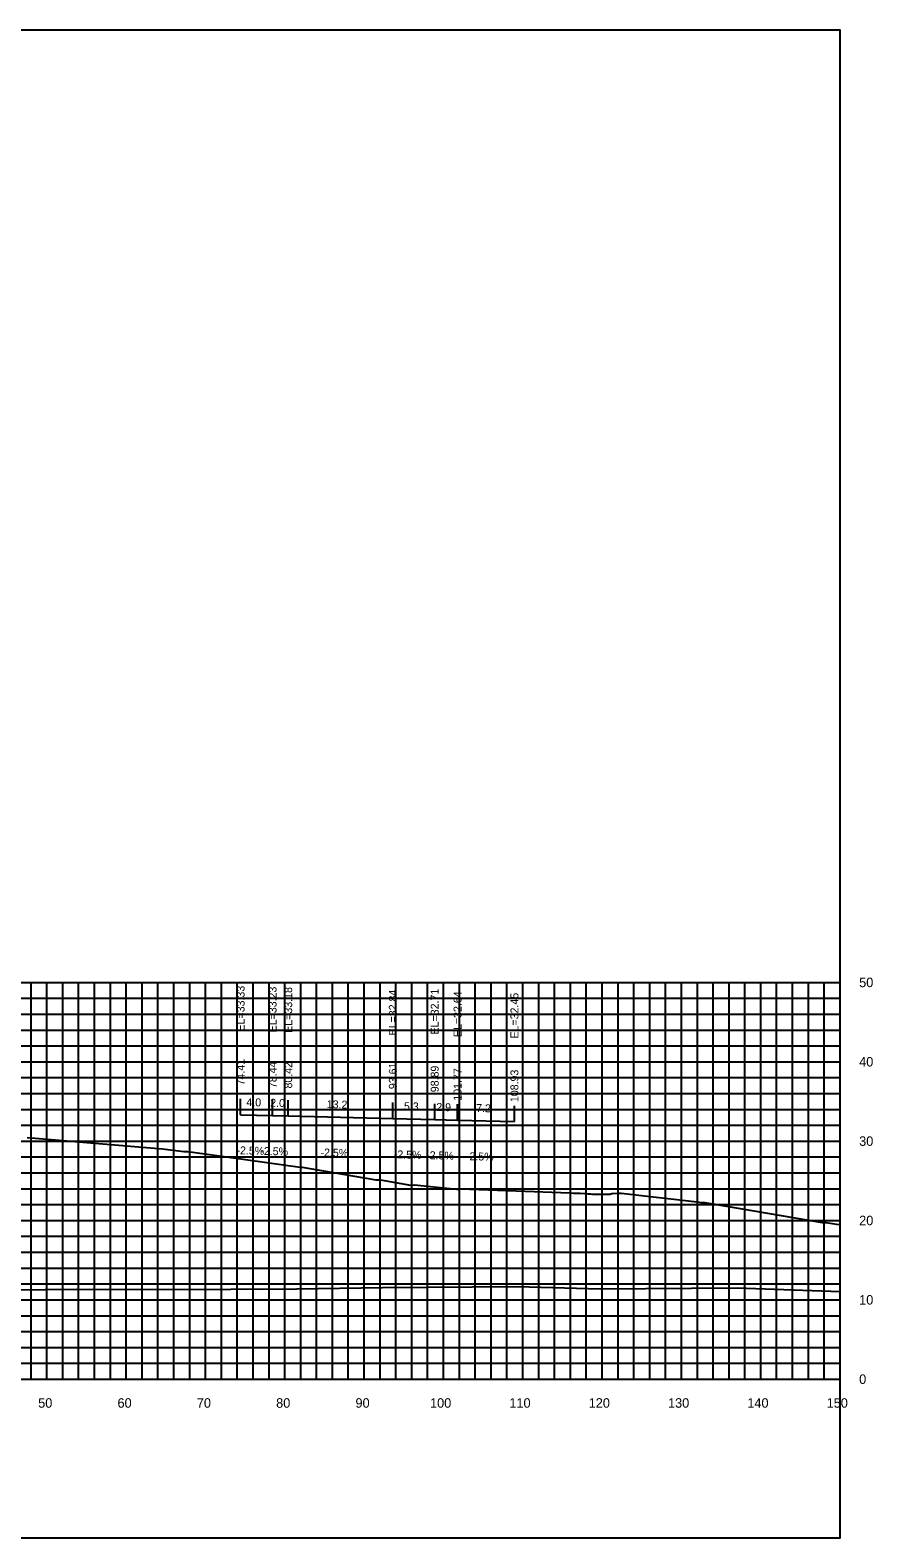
# Model space of a CAD drawing. Extents: x 1800880 to 1818864, y 245271 to 250560.
# Drawn here: x 1808237.5 to 1808343.8, y 248125.1 to 248315.1 of the extents above; entities that cross this region are included whole.
import ezdxf

# ---------------------------------------------------------------- set-up
doc = ezdxf.new("R2010")
doc.units = 0
for name, color, linetype in [('33', 7, 'Continuous'), ('ANNO-TXT', 7, 'Continuous'), ('CL-CNST', 7, 'Continuous'), ('DESIGN - DRAINAGE - Bridges', 7, 'Continuous'), ('Level 37', 7, 'Continuous'), ('Level 46', 7, 'Continuous'), ('Level 62', 7, 'Continuous'), ('SHT-BDR', 7, 'Continuous')]:
    doc.layers.add(name, color=color, linetype=linetype)

msp = doc.modelspace()

# ---------------------------------------------------------------- linework, layer by layer
at = {"layer": 'CL-CNST'}
msp.add_lwpolyline([(1808237.18, 248175.54), (1808254.24, 248174.12), (1808256.92, 248173.79), (1808257.02, 248173.79), (1808257.42, 248173.79), (1808260.77, 248173.32), (1808271.59, 248171.79), (1808271.82, 248171.79), (1808281.14, 248170.23), (1808281.33, 248170.22), (1808281.7, 248170.22), (1808285.48, 248169.55), (1808285.72, 248169.52), (1808285.99, 248169.57), (1808291.3, 248169.03), (1808291.31, 248169.03), (1808291.33, 248169.04), (1808291.35, 248169.04), (1808291.38, 248169.04), (1808291.42, 248169.04), (1808291.48, 248169.05), (1808291.56, 248169.05), (1808291.69, 248169.06), (1808291.82, 248169.07), (1808298.81, 248168.82), (1808305.57, 248168.58), (1808306.03, 248168.55), (1808306.88, 248168.51), (1808307.46, 248168.48), (1808307.88, 248168.45), (1808308.2, 248168.44), (1808308.45, 248168.42), (1808310.62, 248168.39), (1808310.9, 248168.5), (1808310.95, 248168.5), (1808311.72, 248168.51), (1808312.06, 248168.51), (1808321.64, 248167.43), (1808322.1, 248167.37), (1808322.26, 248167.37), (1808322.47, 248167.37), (1808322.6, 248167.37), (1808323.37, 248167.24), (1808337.4, 248164.82), (1808337.49, 248164.82), (1808337.86, 248164.83), (1808337.92, 248164.82), (1808339.19, 248164.63), (1808339.66, 248164.56)], dxfattribs=at)
at = {"layer": 'DESIGN - DRAINAGE - Bridges'}
for p, q in [((1808339.66, 248145.09), (1808339.66, 248195.09)), ((1808339.72, 248195.09), (1808339.66, 248195.09)), ((1808339.72, 248185.09), (1808339.66, 248185.09)), ((1808339.72, 248175.09), (1808339.66, 248175.09)), ((1808339.72, 248165.09), (1808339.66, 248165.09)), ((1808339.72, 248155.09), (1808339.66, 248155.09)), ((1808039.66, 248145.09), (1808339.66, 248145.09)), ((1808239.66, 248145.03), (1808239.66, 248145.09)), ((1808249.66, 248145.03), (1808249.66, 248145.09)), ((1808259.66, 248145.03), (1808259.66, 248145.09)), ((1808269.66, 248145.03), (1808269.66, 248145.09)), ((1808279.66, 248145.03), (1808279.66, 248145.09)), ((1808289.66, 248145.03), (1808289.66, 248145.09)), ((1808299.66, 248145.03), (1808299.66, 248145.09)), ((1808309.66, 248145.03), (1808309.66, 248145.09)), ((1808319.66, 248145.03), (1808319.66, 248145.09)), ((1808329.66, 248145.03), (1808329.66, 248145.09)), ((1808339.66, 248145.03), (1808339.66, 248145.09)), ((1808339.72, 248145.09), (1808339.66, 248145.09))]:
    msp.add_line(p, q, dxfattribs=at)
at = {"layer": 'Level 37'}
for p, q in [((1808264.08, 248178.42), (1808264.08, 248180.42)), ((1808268.11, 248178.32), (1808268.11, 248180.32)), ((1808270.08, 248178.27), (1808270.08, 248180.27)), ((1808283.27, 248177.94), (1808283.27, 248179.94)), ((1808288.55, 248177.8), (1808288.55, 248179.8)), ((1808291.43, 248177.73), (1808291.43, 248179.73)), ((1808298.6, 248177.55), (1808298.6, 248179.55))]:
    msp.add_line(p, q, dxfattribs=at)
msp.add_lwpolyline([(1808039.66, 248125.09), (1808339.66, 248125.09), (1808339.66, 248315.09), (1808039.66, 248315.09)], close=True, dxfattribs=at)
at = {"layer": 'Level 46'}
for p, q in [((1808039.66, 248195.09), (1808339.66, 248195.09)), ((1808237.66, 248145.09), (1808237.66, 248195.09)), ((1808239.66, 248145.09), (1808239.66, 248195.09)), ((1808241.66, 248145.09), (1808241.66, 248195.09)), ((1808243.66, 248145.09), (1808243.66, 248195.09)), ((1808245.66, 248145.09), (1808245.66, 248195.09)), ((1808247.66, 248145.09), (1808247.66, 248195.09)), ((1808249.66, 248145.09), (1808249.66, 248195.09)), ((1808251.66, 248145.09), (1808251.66, 248195.09)), ((1808253.66, 248145.09), (1808253.66, 248195.09)), ((1808255.66, 248145.09), (1808255.66, 248195.09)), ((1808257.66, 248145.09), (1808257.66, 248195.09)), ((1808259.66, 248145.09), (1808259.66, 248195.09)), ((1808261.66, 248145.09), (1808261.66, 248195.09)), ((1808263.66, 248145.09), (1808263.66, 248195.09)), ((1808265.66, 248145.09), (1808265.66, 248195.09)), ((1808267.66, 248145.09), (1808267.66, 248195.09)), ((1808269.66, 248145.09), (1808269.66, 248195.09)), ((1808271.66, 248145.09), (1808271.66, 248195.09)), ((1808273.66, 248145.09), (1808273.66, 248195.09)), ((1808275.66, 248145.09), (1808275.66, 248195.09)), ((1808277.66, 248145.09), (1808277.66, 248195.09)), ((1808279.66, 248145.09), (1808279.66, 248195.09)), ((1808281.66, 248145.09), (1808281.66, 248195.09)), ((1808283.66, 248145.09), (1808283.66, 248195.09)), ((1808285.66, 248145.09), (1808285.66, 248195.09)), ((1808287.66, 248145.09), (1808287.66, 248195.09)), ((1808289.66, 248145.09), (1808289.66, 248195.09)), ((1808291.66, 248145.09), (1808291.66, 248195.09)), ((1808293.66, 248145.09), (1808293.66, 248195.09)), ((1808295.66, 248145.09), (1808295.66, 248195.09)), ((1808297.66, 248145.09), (1808297.66, 248195.09)), ((1808299.66, 248145.09), (1808299.66, 248195.09)), ((1808301.66, 248145.09), (1808301.66, 248195.09)), ((1808303.66, 248145.09), (1808303.66, 248195.09)), ((1808305.66, 248145.09), (1808305.66, 248195.09)), ((1808307.66, 248145.09), (1808307.66, 248195.09)), ((1808309.66, 248145.09), (1808309.66, 248195.09)), ((1808311.66, 248145.09), (1808311.66, 248195.09)), ((1808313.66, 248145.09), (1808313.66, 248195.09)), ((1808315.66, 248145.09), (1808315.66, 248195.09)), ((1808317.66, 248145.09), (1808317.66, 248195.09)), ((1808319.66, 248145.09), (1808319.66, 248195.09)), ((1808321.66, 248145.09), (1808321.66, 248195.09)), ((1808323.66, 248145.09), (1808323.66, 248195.09)), ((1808325.66, 248145.09), (1808325.66, 248195.09)), ((1808327.66, 248145.09), (1808327.66, 248195.09)), ((1808329.66, 248145.09), (1808329.66, 248195.09)), ((1808331.66, 248145.09), (1808331.66, 248195.09)), ((1808333.66, 248145.09), (1808333.66, 248195.09)), ((1808335.66, 248145.09), (1808335.66, 248195.09)), ((1808337.66, 248145.09), (1808337.66, 248195.09)), ((1808339.66, 248145.09), (1808339.66, 248195.09)), ((1808039.66, 248193.09), (1808339.66, 248193.09)), ((1808039.66, 248191.09), (1808339.66, 248191.09)), ((1808039.66, 248189.09), (1808339.66, 248189.09)), ((1808039.66, 248187.09), (1808339.66, 248187.09)), ((1808039.66, 248185.09), (1808339.66, 248185.09)), ((1808039.66, 248183.09), (1808339.66, 248183.09)), ((1808039.66, 248181.09), (1808339.66, 248181.09)), ((1808039.66, 248179.09), (1808339.66, 248179.09)), ((1808039.66, 248177.09), (1808339.66, 248177.09)), ((1808039.66, 248175.09), (1808339.66, 248175.09)), ((1808039.66, 248173.09), (1808339.66, 248173.09)), ((1808039.66, 248171.09), (1808339.66, 248171.09)), ((1808039.66, 248169.09), (1808339.66, 248169.09)), ((1808039.66, 248167.09), (1808339.66, 248167.09)), ((1808039.66, 248165.09), (1808339.66, 248165.09)), ((1808039.66, 248163.09), (1808339.66, 248163.09)), ((1808039.66, 248161.09), (1808339.66, 248161.09)), ((1808039.66, 248159.09), (1808339.66, 248159.09)), ((1808039.66, 248157.09), (1808339.66, 248157.09)), ((1808039.66, 248155.09), (1808339.66, 248155.09)), ((1808039.66, 248153.09), (1808339.66, 248153.09)), ((1808039.66, 248151.09), (1808339.66, 248151.09)), ((1808039.66, 248149.09), (1808339.66, 248149.09)), ((1808039.66, 248147.09), (1808339.66, 248147.09)), ((1808039.66, 248145.09), (1808339.66, 248145.09))]:
    msp.add_line(p, q, dxfattribs=at)
at = {"layer": 'Level 62'}
for points in [[(1808264.08, 248178.42), (1808268.11, 248178.32), (1808270.08, 248178.27), (1808283.27, 248177.94), (1808288.55, 248177.8), (1808291.43, 248177.73), (1808298.6, 248177.55)], [(1808039.66, 248156.83), (1808049.13, 248156.75), (1808052.85, 248156.74), (1808076.88, 248156.58), (1808083.56, 248156.58), (1808104.64, 248156.43), (1808113.75, 248156.45), (1808132.39, 248156.32), (1808143.56, 248156.35), (1808160.15, 248156.3), (1808173.07, 248156.36), (1808187.9, 248156.38), (1808202.34, 248156.46), (1808215.66, 248156.23), (1808231.41, 248156.32), (1808243.42, 248156.45), (1808254.48, 248156.38), (1808271.17, 248156.48), (1808281.98, 248156.66), (1808298.93, 248156.76), (1808309.43, 248156.48), (1808326.68, 248156.59), (1808339.66, 248156.14)]]:
    msp.add_lwpolyline(points, dxfattribs=at)

# ---------------------------------------------------------------- texts
for s, p in [('50', (1808238.56, 248141.49)), ('60', (1808248.56, 248141.49)), ('70', (1808258.56, 248141.49)), ('80', (1808268.56, 248141.49)), ('90', (1808278.56, 248141.49)), ('100', (1808287.96, 248141.49)), ('110', (1808297.96, 248141.49)), ('120', (1808307.96, 248141.49)), ('130', (1808317.96, 248141.49)), ('140', (1808327.96, 248141.49)), ('150', (1808337.96, 248141.49))]:
    msp.add_text(s, height=1.2).set_placement(p)
at = {"layer": '33'}
for s, p in [('50', (1808342.06, 248194.49)), ('40', (1808342.06, 248184.49)), ('30', (1808342.06, 248174.49)), ('20', (1808342.06, 248164.49)), ('10', (1808342.06, 248154.49)), ('0', (1808342.06, 248144.49))]:
    msp.add_text(s, height=1.2, dxfattribs=at).set_placement(p)
at = {"layer": 'ANNO-TXT'}
for s, p in [('4.0', (1808264.8, 248179.51)), ('2.0', (1808267.8, 248179.43)), ('13.2', (1808274.93, 248179.25)), ('5.3', (1808284.66, 248179)), ('2.9', (1808288.74, 248178.9)), ('7.2', (1808293.76, 248178.77)), ('-2.5%', (1808263.55, 248173.44)), ('-2.5%', (1808266.56, 248173.36)), ('-2.5%', (1808274.14, 248173.17)), ('-2.5%', (1808283.38, 248172.93)), ('-2.5%', (1808287.46, 248172.83)), ('-2.5%', (1808292.48, 248172.7))]:
    msp.add_text(s, height=1, rotation=358.543, dxfattribs=at).set_placement(p)
at = {"layer": 'SHT-BDR'}
for s, p in [('EL=33.33', (1808264.58, 248188.9)), ('EL=33.23', (1808268.61, 248188.79)), ('EL=33.18', (1808270.58, 248188.74)), ('EL=32.84', (1808283.77, 248188.41)), ('EL=32.71', (1808289.05, 248188.53)), ('EL=32.64', (1808291.93, 248188.2)), ('EL=32.45', (1808299.1, 248188.02)), ('74.41', (1808264.58, 248182.12)), ('78.44', (1808268.61, 248181.77)), ('80.42', (1808270.58, 248181.72)), ('93.61', (1808283.77, 248181.64)), ('98.89', (1808289.05, 248181.25)), ('101.77', (1808291.93, 248180.18)), ('108.93', (1808299.1, 248180))]:
    msp.add_text(s, height=1, rotation=90, dxfattribs=at).set_placement(p)

doc.saveas('drawing.dxf')
